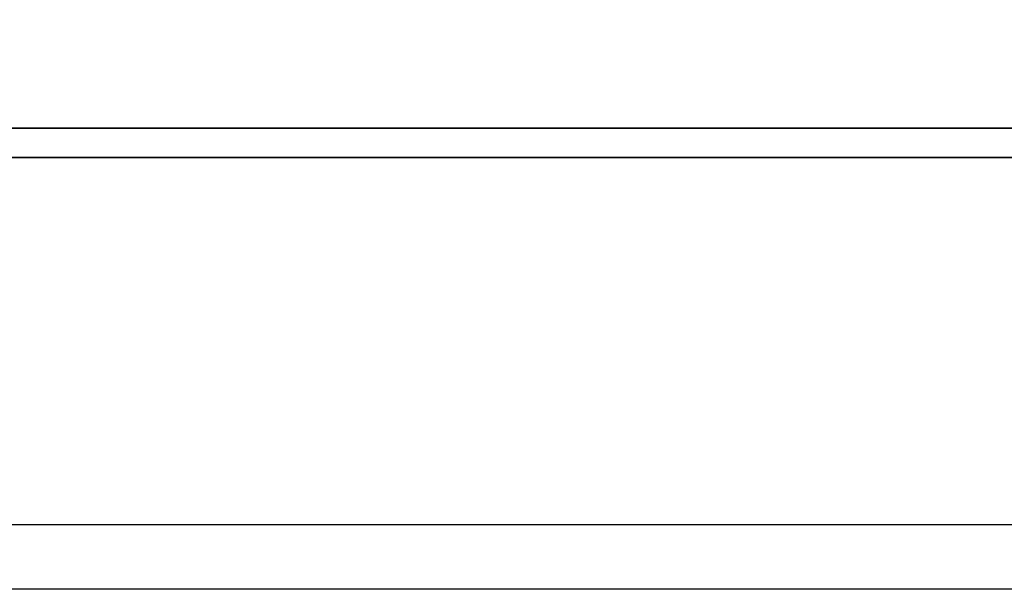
# Model space of a CAD drawing. Header units: millimetres. Extents: x -2774 to 3135, y -1571 to 860.
# Tile 556 of 625: x -676.32 to -668.68, y -222.16 to -217.74. Entities that reach past the tile are written whole.
import ezdxf

# ---------------------------------------------------------------- set-up
doc = ezdxf.new("R2010")
doc.units = ezdxf.units.MM
doc.layers.get('0').update_dxf_attribs({"linetype": 'CONTINUOUS'})
doc.layers.add('DIM', color=4, linetype='CONTINUOUS')
doc.layers.add('layer 1', color=7, linetype='CONTINUOUS')

# ---------------------------------------------------------------- blocks, each defined once
blk = doc.blocks.new('TBI MOTION logo(完整正式版)')
at = {"layer": 'layer 1', "color": 22, "lineweight": 35}
blk.add_open_spline([(75.90875, -9.47875), (75.90875, -9.47875), (75.90875, -12.28625), (75.90875, -12.28625), (75.90875, -12.28625), (75.90875, -12.28625), (75.90875, -12.47875), (75.90875, -12.47875), (75.90875, -12.47875), (75.90875, -12.47875), (75.71625, -12.47875), (75.71625, -12.47875), (75.71625, -12.47875), (75.71625, -12.47875), (-88.32875, -12.47875), (-88.32875, -12.47875), (-88.32875, -12.47875), (-88.32875, -12.47875), (-88.32875, -13.29375), (-88.32875, -13.29375), (-88.32875, -13.29375), (-88.32875, -13.29375), (82.89125, -13.29375), (82.89125, -13.29375), (82.89125, -13.29375), (82.89125, -13.29375), (75.90875, -9.47875), (75.90875, -9.47875)], degree=3, knots=[0, 0, 0, 0, 0.14285714, 0.14285714, 0.14285714, 0.14285715, 0.28571429, 0.28571429, 0.28571429, 0.2857143, 0.42857143, 0.42857143, 0.42857143, 0.42857144, 0.57142857, 0.57142857, 0.57142857, 0.57142858, 0.71428571, 0.71428571, 0.71428571, 0.71428572, 0.85714286, 0.85714286, 0.85714286, 0.85714287, 1, 1, 1, 1], dxfattribs=at)

msp = doc.modelspace()

# ---------------------------------------------------------------- linework, layer by layer
at = {"color": 0, "linetype": 'Continuous'}
msp.add_line((-308.4448, -221.6602), (-748.4448, -221.6602), dxfattribs=at)
msp.add_open_spline([(-308.4448, -222.16), (-748.4448, -222.16)], degree=1, dxfattribs=at)

# ---------------------------------------------------------------- block references
at = {"layer": 'DIM', "color": 7, "xscale": 0.2802190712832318, "yscale": 0.2802190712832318, "zscale": 0.2802190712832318}
msp.add_blockref('TBI MOTION logo(完整正式版)', (-678.1847, -215.0854), dxfattribs=at)

doc.saveas('drawing.dxf')
